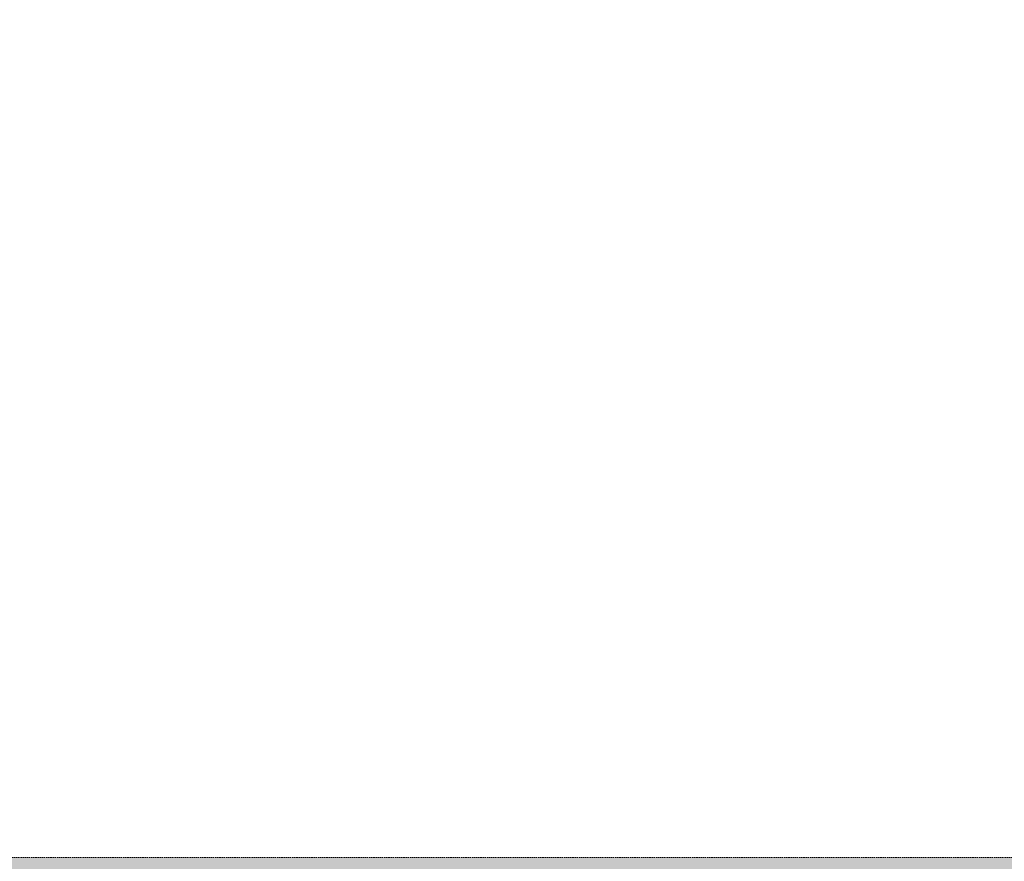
# Model space of a CAD drawing. Header units: millimetres. Extents: x 31882 to 271790, y -35693 to 24917.
# Tile 286 of 524: x 119964 to 121718, y 10846 to 12344. Entities that reach past the tile are written whole.
import ezdxf

# ---------------------------------------------------------------- set-up
doc = ezdxf.new("R2010")
doc.units = ezdxf.units.MM
doc.header["$MEASUREMENT"] = 0
doc.linetypes.add('( Dashed )', pattern=[0.75, 0.5, -0.25])
doc.layers.add('Grey', color=8, linetype='Continuous', lineweight=9)

# ---------------------------------------------------------------- blocks, each defined once
blk = doc.blocks.new('r4ttwt')
at = {"layer": 'Grey', "ltscale": 0.25}
h = blk.add_hatch(color=209, dxfattribs=at)
h.dxf.hatch_style = 1
edge = h.paths.add_edge_path()
edge.add_line((1719183.861, -78972.16), (1719183.861, -78956.16))
edge.add_line((1719183.861, -78956.16), (1718972.187, -78956.16))
edge.add_arc((1718972.187, -78948.16), 8, 180, 270, ccw=False)
edge.add_line((1718964.187, -78948.16), (1718964.187, -78798.588))
edge.add_arc((1718972.187, -78798.588), 8, 90, 180, ccw=False)
edge.add_line((1718972.187, -78790.588), (1719008.187, -78790.588))
edge.add_line((1719008.187, -78790.588), (1719008.187, -78774.588))
edge.add_line((1719008.187, -78774.588), (1718972.187, -78774.588))
edge.add_arc((1718972.187, -78798.588), 24, 90, 180)
edge.add_line((1718948.187, -78798.588), (1718948.187, -78948.16))
edge.add_arc((1718972.187, -78948.16), 24, 180, 270)
edge.add_line((1718972.187, -78972.16), (1719183.861, -78972.16))
at = {"layer": 'Grey', "color": 14, "linetype": '( Dashed )', "ltscale": 0.2}
blk.add_lwpolyline([(1719183.861, -78972.16), (1719183.861, -78956.16), (1718972.187, -78956.16, -0.414214), (1718964.187, -78948.16), (1718964.187, -78798.588, -0.414214), (1718972.187, -78790.588), (1719008.187, -78790.588), (1719008.187, -78774.588), (1718972.187, -78774.588, 0.414214), (1718948.187, -78798.588), (1718948.187, -78948.16, 0.414214), (1718972.187, -78972.16)], format="xyb", close=True, dxfattribs=at)

msp = doc.modelspace()

# ---------------------------------------------------------------- block references
at = {"xscale": 25.4, "yscale": 25.4, "zscale": 25.4}
msp.add_blockref('r4ttwt', (-43542120.3, 2016339.3), dxfattribs=at)

doc.saveas('drawing.dxf')
